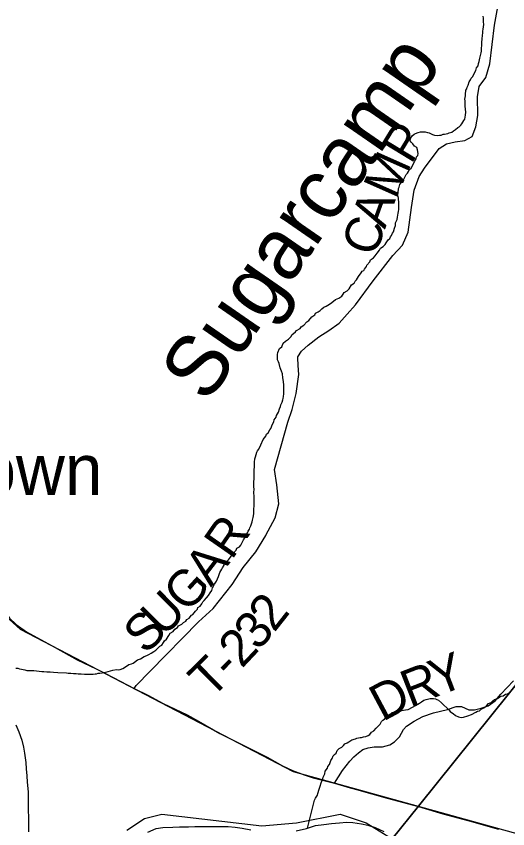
# Model space of a CAD drawing. Extents: x 0 to 34, y 0 to 22.
# Drawn here: x 7.839 to 8.222, y 17.744 to 18.377 of the extents above; entities that cross this region are included whole.
import ezdxf

# ---------------------------------------------------------------- set-up
doc = ezdxf.new("R2010")
doc.units = 0
for name, color, linetype in [('GM_X_Corporation', 7, 'Continuous'), ('GM_X_Major_River', 7, 'Continuous'), ('GM_X_Minor_River', 7, 'Continuous'), ('GM_X_Minor_River_Text', 7, 'Continuous'), ('GM_X_Rail_Line', 7, 'Continuous'), ('GM_X_Township', 7, 'Continuous'), ('GM_X_Township_Road', 7, 'Continuous'), ('GM_X_Township_Road_Text', 7, 'Continuous'), ('GM_X_Unincorporated_Text', 7, 'Continuous'), ('GM_X_US_Route', 7, 'Continuous')]:
    doc.layers.add(name, color=color, linetype=linetype)

msp = doc.modelspace()

# ---------------------------------------------------------------- linework, layer by layer
at = {"layer": 'GM_X_Corporation'}
for points in [[(7.92513, 17.74312), (7.93869, 17.75216), (7.95224, 17.75555), (8.03017, 17.74651), (8.05728, 17.74877), (8.09116, 17.75555), (8.11149, 17.74877), (8.13182, 17.73634), (8.1523, 17.76171), (8.23712, 17.86709), (8.24723, 17.87849), (8.31217, 17.95969), (8.3696, 18.03081), (8.76297, 18.51341), (8.83763, 18.60482), (8.84368, 18.61223), (8.9, 18.67664), (8.9, 19.9022)], [(8.9, 17.02104), (8.9, 18.67664), (8.84368, 18.61223), (8.83763, 18.60482), (8.76297, 18.51341), (8.3696, 18.03081), (8.31217, 17.95969), (8.24723, 17.87849), (8.23712, 17.86709), (8.1523, 17.76171), (8.13182, 17.73634)]]:
    msp.add_lwpolyline(points, dxfattribs=at)
at = {"layer": 'GM_X_Major_River'}
for points in [[(7.83844, 17.82516), (7.8408, 17.81961), (7.84315, 17.8131), (7.84438, 17.80776), (7.84524, 17.80299), (7.84625, 17.79593), (7.84654, 17.79079), (7.84701, 17.78546), (7.84749, 17.78051), (7.84811, 17.77289), (7.8482, 17.76718)], [(7.8482, 17.76718), (7.84825, 17.75938), (7.8485, 17.75215), (7.84841, 17.74739), (7.8485, 17.74187)], [(7.94148, 17.74158), (7.94797, 17.74453), (7.95309, 17.74521), (7.96086, 17.74547), (7.96617, 17.74558), (7.97318, 17.74566), (7.97791, 17.74597), (7.98587, 17.74603), (7.99155, 17.74595), (7.99837, 17.74603), (8.00405, 17.74594), (8.00934, 17.74548), (8.01501, 17.74463), (8.02161, 17.74339)], [(8.05701, 17.74265), (8.065, 17.74443), (8.07204, 17.74661), (8.0785, 17.74746), (8.08457, 17.74832), (8.09064, 17.74879), (8.09614, 17.74928), (8.10106, 17.7492), (8.10786, 17.74815), (8.11295, 17.74693), (8.1186, 17.74513), (8.12537, 17.74217)]]:
    msp.add_lwpolyline(points, dxfattribs=at)
at = {"layer": 'GM_X_Minor_River'}
for points in [[(8.18871, 18.3112), (8.18855, 18.31254), (8.18877, 18.31367), (8.189, 18.31518), (8.18905, 18.31727), (8.18927, 18.3184), (8.1893, 18.31954), (8.1899, 18.32066), (8.1903, 18.32179), (8.19091, 18.32329), (8.19193, 18.32592), (8.19292, 18.3276), (8.19333, 18.32892), (8.1947, 18.33021), (8.1955, 18.3319), (8.19709, 18.3347), (8.19752, 18.33677), (8.1987, 18.33845), (8.19913, 18.34034), (8.19955, 18.34184), (8.20019, 18.34448), (8.20105, 18.34863), (8.20147, 18.34995), (8.20163, 18.35659), (8.2019, 18.35942), (8.20215, 18.36207), (8.2024, 18.36415), (8.20243, 18.36529), (8.20266, 18.36718), (8.20289, 18.3685), (8.20314, 18.37096), (8.20299, 18.37249), (8.20303, 18.374), (8.20288, 18.37552), (8.20273, 18.37723)], [(8.10017, 18.16783), (8.1021, 18.16911), (8.1029, 18.1706), (8.10407, 18.17171), (8.10565, 18.17432), (8.10763, 18.17731), (8.10842, 18.17843), (8.10976, 18.17896), (8.11036, 18.18008), (8.11174, 18.18213), (8.11215, 18.18326), (8.1143, 18.18567), (8.11491, 18.18736), (8.11723, 18.18882), (8.1186, 18.19049), (8.12017, 18.19254), (8.12194, 18.19496), (8.12274, 18.19645), (8.12486, 18.19773), (8.12623, 18.1994), (8.12721, 18.2007), (8.1286, 18.20294), (8.12996, 18.20404), (8.13056, 18.20516), (8.13134, 18.20628), (8.13196, 18.20816), (8.13275, 18.20928), (8.13358, 18.21191), (8.13439, 18.21398), (8.13444, 18.21607), (8.13524, 18.21775), (8.13565, 18.21888), (8.13589, 18.22058), (8.13653, 18.2236), (8.13676, 18.22492), (8.13698, 18.22643), (8.13708, 18.23022), (8.13695, 18.2325), (8.13661, 18.23422), (8.13664, 18.23536), (8.13632, 18.23764), (8.13639, 18.24049), (8.13661, 18.24181), (8.13683, 18.24294), (8.13724, 18.24407), (8.13786, 18.24595), (8.13846, 18.24707), (8.13982, 18.24836), (8.14081, 18.25005), (8.14162, 18.25173), (8.14262, 18.25379), (8.14379, 18.2549), (8.14457, 18.25602), (8.14538, 18.2577), (8.14654, 18.25881), (8.14773, 18.26049), (8.14914, 18.26387), (8.15052, 18.26592), (8.15075, 18.26762), (8.15173, 18.26873), (8.15215, 18.27024), (8.15146, 18.2731), (8.15094, 18.27482), (8.14925, 18.27581), (8.14778, 18.27775), (8.14648, 18.27892), (8.14594, 18.28007), (8.14599, 18.28197), (8.14737, 18.28383), (8.14893, 18.28531), (8.15008, 18.28585), (8.152, 18.28656), (8.15391, 18.28707), (8.15752, 18.28717), (8.1594, 18.28655), (8.16053, 18.28614), (8.16316, 18.28494), (8.16485, 18.28432), (8.16713, 18.28426), (8.16865, 18.28441), (8.16999, 18.28457), (8.17152, 18.28529), (8.17266, 18.28526), (8.17381, 18.28542), (8.17514, 18.28576), (8.1763, 18.2863), (8.1784, 18.28681), (8.17956, 18.28773), (8.18111, 18.28883), (8.18286, 18.2903), (8.18401, 18.29084), (8.18537, 18.29213), (8.18597, 18.29325), (8.18756, 18.29587), (8.18834, 18.29699), (8.18876, 18.29849), (8.18899, 18.3), (8.18924, 18.30247), (8.18879, 18.30703), (8.18866, 18.30931), (8.18871, 18.3112)], [(8.00277, 17.95203), (8.00414, 17.9537), (8.00571, 17.95574), (8.00788, 17.95872), (8.01022, 17.96113), (8.01082, 17.96263), (8.01275, 17.96391), (8.01374, 17.96521), (8.01472, 17.9667), (8.01593, 17.96914), (8.01731, 17.97138), (8.01772, 17.9725), (8.01911, 17.97474), (8.01952, 17.97587), (8.02051, 17.97755), (8.02092, 17.97868), (8.02171, 17.98018), (8.02274, 17.98318), (8.02296, 17.98451), (8.02359, 17.98658), (8.02404, 17.9896), (8.02429, 17.99927), (8.02415, 18.00117), (8.02419, 18.00269), (8.02409, 18.00629), (8.02414, 18.00838), (8.02401, 18.01085), (8.0245, 18.02981), (8.02475, 18.03227), (8.02517, 18.03377), (8.02621, 18.03754), (8.02681, 18.03866), (8.02779, 18.03977), (8.02958, 18.04314), (8.03121, 18.04727), (8.03337, 18.05006), (8.03378, 18.05157), (8.03514, 18.05267), (8.03634, 18.05492), (8.03713, 18.05603), (8.03854, 18.05922), (8.03953, 18.06109), (8.03977, 18.0628), (8.04134, 18.06484), (8.04156, 18.06616), (8.04254, 18.06727), (8.04314, 18.06859), (8.04397, 18.07141), (8.04478, 18.0731), (8.045, 18.07442), (8.046, 18.07648), (8.04661, 18.07817), (8.04683, 18.0793), (8.04707, 18.08101), (8.04731, 18.08309), (8.0474, 18.08669), (8.04729, 18.08992), (8.04716, 18.0922), (8.04683, 18.0941), (8.04667, 18.09543), (8.04637, 18.09848), (8.04566, 18.10058), (8.04459, 18.10327), (8.04373, 18.1067), (8.04319, 18.10786), (8.04248, 18.10958), (8.04235, 18.11224), (8.04239, 18.11357), (8.04281, 18.11507), (8.04403, 18.11827), (8.04577, 18.11955), (8.04698, 18.12236), (8.04873, 18.12402), (8.05105, 18.12548), (8.053, 18.12771), (8.0536, 18.12883), (8.05651, 18.13122), (8.0573, 18.13234), (8.06, 18.13397), (8.06079, 18.13528), (8.06291, 18.13636), (8.06526, 18.13915), (8.0668, 18.14006), (8.06915, 18.14303), (8.07147, 18.14449), (8.07207, 18.1458), (8.07419, 18.14688), (8.07574, 18.14798), (8.07691, 18.14909), (8.07865, 18.15037), (8.08038, 18.15127), (8.08289, 18.15291), (8.08482, 18.15419), (8.08754, 18.1564), (8.09022, 18.15747), (8.09254, 18.15911), (8.09372, 18.1606), (8.09451, 18.16191), (8.09663, 18.16318), (8.0982, 18.16484), (8.10017, 18.16783)], [(7.83848, 17.86925), (7.84019, 17.8692), (7.84132, 17.86879), (7.84283, 17.86857), (7.84547, 17.86793), (7.84698, 17.86751), (7.85248, 17.86736), (7.85476, 17.86711), (7.85665, 17.86707), (7.85874, 17.86682), (7.86026, 17.86678), (7.86272, 17.86653), (7.86537, 17.86646), (7.86784, 17.8662), (7.87125, 17.86593), (7.87789, 17.86575), (7.8794, 17.86552), (7.8813, 17.86547), (7.88338, 17.86523), (7.88547, 17.86517), (7.88718, 17.86494), (7.88945, 17.86488), (7.89211, 17.86462), (7.8959, 17.86452), (7.89761, 17.86467), (7.89875, 17.86464), (7.90028, 17.86498), (7.90142, 17.86495), (7.90276, 17.86529), (7.90409, 17.86545), (7.90581, 17.86578), (7.90695, 17.86594), (7.90829, 17.86609), (7.90943, 17.86644), (7.91058, 17.8666), (7.91402, 17.86765), (7.91688, 17.86815), (7.91859, 17.8681), (7.91973, 17.86826), (7.92204, 17.86915), (7.92551, 17.87134), (7.92667, 17.87225), (7.92877, 17.87258), (7.92992, 17.87312), (7.93109, 17.87403), (7.93322, 17.87569), (7.93571, 17.87657), (7.9386, 17.87839), (7.94071, 17.87909), (7.94225, 17.88), (7.94398, 17.88091), (7.94611, 17.88218), (7.94765, 17.88328), (7.94961, 17.8855), (7.95077, 17.88642), (7.95231, 17.88714), (7.9535, 17.88919), (7.95429, 17.8905), (7.95604, 17.89178), (7.95763, 17.89478), (7.95881, 17.89645), (7.96113, 17.89772), (7.96231, 17.89959), (7.96444, 17.90105), (7.96542, 17.90216), (7.96792, 17.90361), (7.96909, 17.90491), (7.97102, 17.906), (7.97181, 17.90712), (7.97373, 17.9082), (7.97531, 17.91044), (7.97647, 17.91117), (7.97843, 17.91377), (7.97999, 17.91525), (7.98041, 17.91657), (7.98214, 17.91766), (7.98352, 17.91952), (7.98431, 17.92083), (7.98529, 17.92194), (7.98706, 17.92417), (7.98862, 17.92584), (7.99, 17.92808), (7.99119, 17.92975), (7.99181, 17.93182), (7.9934, 17.93463), (7.99479, 17.93706), (7.99579, 17.93893), (7.99659, 17.94081), (7.99743, 17.94382), (7.99841, 17.94512), (7.99902, 17.94643), (7.99961, 17.94756), (8.00081, 17.94961), (8.00102, 17.95074), (8.00277, 17.95203)], [(8.06572, 17.74465), (8.07117, 17.7666), (8.07215, 17.76809), (8.07354, 17.77033), (8.07395, 17.77165), (8.0748, 17.77504), (8.07562, 17.7773), (8.07644, 17.77993), (8.07766, 17.78313), (8.07808, 17.78444), (8.07928, 17.78707), (8.07971, 17.78895), (8.08129, 17.79138), (8.0817, 17.7927), (8.08289, 17.79437), (8.0841, 17.79737), (8.08509, 17.79887), (8.0859, 17.80093), (8.08688, 17.80204), (8.08805, 17.80315), (8.08905, 17.80521), (8.09042, 17.8067), (8.09253, 17.80778), (8.0939, 17.80907), (8.09488, 17.81037), (8.0968, 17.81108), (8.09795, 17.81181), (8.10046, 17.81345), (8.10314, 17.81433), (8.1043, 17.81487), (8.10678, 17.81518), (8.10792, 17.81534), (8.10945, 17.81568), (8.11135, 17.81601), (8.11308, 17.81673), (8.11443, 17.81764), (8.11581, 17.81931), (8.11754, 17.8204), (8.11931, 17.82263), (8.12067, 17.82374), (8.12242, 17.82559), (8.12343, 17.82765), (8.12459, 17.82876), (8.12595, 17.82967), (8.12733, 17.83172), (8.12849, 17.83264), (8.13021, 17.83316), (8.13177, 17.83464), (8.13311, 17.83498), (8.13425, 17.83533), (8.1356, 17.83587), (8.1375, 17.83601), (8.13941, 17.83634), (8.14055, 17.8365), (8.14227, 17.83683), (8.14418, 17.83716), (8.14764, 17.83897), (8.14995, 17.84023), (8.15304, 17.84205), (8.15477, 17.84295), (8.15651, 17.84424), (8.15824, 17.84495), (8.16129, 17.84563), (8.16263, 17.84578), (8.16396, 17.84575), (8.16547, 17.84552), (8.16659, 17.84492), (8.16791, 17.84432), (8.17013, 17.84217), (8.17218, 17.84041), (8.1744, 17.83827), (8.17588, 17.8369), (8.17699, 17.83554), (8.17811, 17.83475), (8.17923, 17.83397), (8.18109, 17.8324), (8.18353, 17.83139), (8.18561, 17.83095), (8.18732, 17.8311), (8.19077, 17.83215), (8.19364, 17.83321), (8.19711, 17.83502), (8.19827, 17.83574), (8.19998, 17.83608), (8.20116, 17.83738), (8.20231, 17.83791), (8.20366, 17.83864), (8.2054, 17.83992), (8.20696, 17.84178), (8.20888, 17.84249), (8.21025, 17.84397), (8.2116, 17.84488), (8.2139, 17.84558), (8.21564, 17.84686), (8.21679, 17.8474), (8.21832, 17.84774), (8.22006, 17.84902), (8.22178, 17.84936), (8.22332, 17.85027)]]:
    msp.add_lwpolyline(points, dxfattribs=at)
at = {"layer": 'GM_X_Rail_Line'}
msp.add_lwpolyline([(8.26664, 17.72979), (8.05496, 17.78861), (7.84204, 17.89931), (7.83336, 17.90735)], dxfattribs=at)
at = {"layer": 'GM_X_Township'}
msp.add_lwpolyline([(7.92513, 17.74312), (7.93869, 17.75216), (7.95224, 17.75555), (8.03017, 17.74651), (8.05728, 17.74877), (8.09116, 17.75555), (8.11149, 17.74877), (8.13182, 17.73634)], dxfattribs=at)
at = {"layer": 'GM_X_Township_Road'}
for points in [[(8.05836, 18.11094), (8.05831, 18.11191), (8.06103, 18.11633), (8.06636, 18.12076), (8.07464, 18.12745), (8.08235, 18.13232), (8.09062, 18.1381), (8.09686, 18.14491), (8.1031, 18.15217), (8.11704, 18.17099), (8.13229, 18.19081), (8.13983, 18.19877), (8.14414, 18.20897), (8.14698, 18.22802), (8.14902, 18.24151), (8.15287, 18.25229), (8.15707, 18.25886), (8.1683, 18.27394), (8.17408, 18.27765), (8.18088, 18.27916), (8.18848, 18.28018), (8.19403, 18.28335), (8.19687, 18.29095), (8.19857, 18.29979), (8.19834, 18.31419), (8.19972, 18.32247), (8.20469, 18.32939), (8.20798, 18.33993), (8.21146, 18.37008), (8.21637, 18.39742)], [(7.93078, 17.8534), (7.93241, 17.85582), (7.94319, 17.86702), (7.98096, 17.9055), (7.99239, 17.91579), (8.00709, 17.93453), (8.01579, 17.94767), (8.02555, 17.9598), (8.03325, 17.97253), (8.03348, 17.9729), (8.04051, 17.98651), (8.04346, 17.99739), (8.04187, 18.01213), (8.04017, 18.02415), (8.05037, 18.061), (8.054, 18.07087), (8.05706, 18.08323), (8.05899, 18.09808), (8.05865, 18.10511), (8.05836, 18.11094)], [(8.08681, 17.77984), (8.09307, 17.7895), (8.09892, 17.79695), (8.10184, 17.8003), (8.10551, 17.80343), (8.10897, 17.80601), (8.11316, 17.80724), (8.11772, 17.80808), (8.12418, 17.80796), (8.1299, 17.80947), (8.13372, 17.81178), (8.13754, 17.8159), (8.14074, 17.82158), (8.14307, 17.82418), (8.14903, 17.82802), (8.15572, 17.83157), (8.16396, 17.83448), (8.17491, 17.83719), (8.18178, 17.83947), (8.18573, 17.83951), (8.19166, 17.83695), (8.19606, 17.83678), (8.20114, 17.83811), (8.20655, 17.83989), (8.2121, 17.84391), (8.21638, 17.84916), (8.22635, 17.85942)]]:
    msp.add_lwpolyline(points, dxfattribs=at)
at = {"layer": 'GM_X_US_Route'}
msp.add_line((8.07219, 17.78347), (8.08681, 17.77984), dxfattribs=at)
for points in [[(7.74266, 18.03821), (7.76061, 18.01309), (7.77737, 17.98868), (7.78488, 17.97727), (7.79485, 17.96326), (7.81471, 17.93427), (7.82709, 17.91763), (7.83372, 17.90823), (7.83878, 17.90333), (7.84673, 17.89761), (7.86913, 17.88537), (7.88645, 17.8757), (7.9011, 17.86865), (7.90839, 17.86503)], [(7.90839, 17.86503), (7.91431, 17.8621), (7.93078, 17.8534)], [(7.93078, 17.8534), (7.94137, 17.84815), (7.95341, 17.8417), (7.97201, 17.83282), (7.98089, 17.82807), (7.99741, 17.81851), (8.0166, 17.80876), (8.03428, 17.79992), (8.04643, 17.79329), (8.05417, 17.78948), (8.06321, 17.78616), (8.07024, 17.78395), (8.07219, 17.78347)], [(8.08681, 17.77984), (8.09897, 17.77612), (8.1012, 17.77548)], [(8.1012, 17.77548), (8.10389, 17.77471), (8.128, 17.76808), (8.14738, 17.76296), (8.15242, 17.76145), (8.17119, 17.75583), (8.19168, 17.7503), (8.21454, 17.74399)]]:
    msp.add_lwpolyline(points, dxfattribs=at)

# ---------------------------------------------------------------- texts
at = {"layer": 'GM_X_Minor_River_Text'}
msp.add_text('Sugarcamp', height=0.047355, rotation=55.34304, dxfattribs=at).set_placement((7.98746, 18.07444))
at = {"layer": 'GM_X_Township_Road_Text'}
for s, rotation, p in [('P', 58.72089, (8.14653, 18.26108)), ('M', 66.03931, (8.13445, 18.23375)), ('A', 70.14915, (8.12616, 18.21074)), ('C', 70.18628, (8.11826, 18.18879)), ('R', 55.14957, (8.00674, 17.95289)), ('A', 52.37107, (7.99059, 17.93188)), ('G', 47.59508, (7.97207, 17.91144)), ('U', 44.85806, (7.95332, 17.89274)), ('2', 51.65995, (8.03985, 17.89648)), ('S', 44.73457, (7.93966, 17.8792)), ('3', 48.90242, (8.0274, 17.88214)), ('2', 46.7083, (8.0146, 17.86853)), ('T', 44.72423, (7.99054, 17.84452)), ('Y', 20.81782, (8.1672, 17.84718)), ('-', 45.24038, (8.00583, 17.85967)), ('R', 21.24768, (8.1455, 17.83874)), ('D', 28.14384, (8.12428, 17.82732))]:
    msp.add_text(s, height=0.02841, rotation=rotation, dxfattribs=at).set_placement(p)
at = {"layer": 'GM_X_Unincorporated_Text'}
msp.add_text('Perintown', height=0.039489, rotation=0.00001, dxfattribs=at).set_placement((7.67128, 18.00414))

doc.saveas('drawing.dxf')
